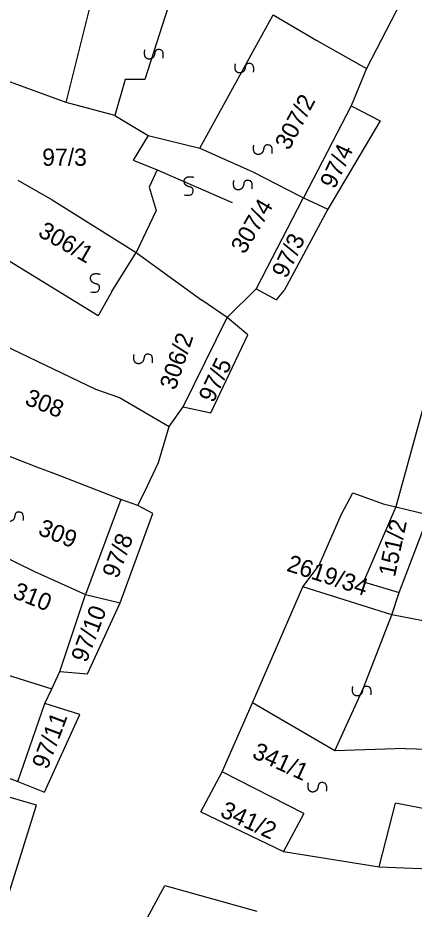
# Model space of a CAD drawing. Extents: x -581999 to -572728, y -1219553 to -1212032.
# Drawn here: x -577805.6 to -577759.4, y -1215831.3 to -1215727.3 of the extents above; entities that cross this region are included whole.
import ezdxf

# ---------------------------------------------------------------- set-up
doc = ezdxf.new("R2010")
doc.units = 0
for name, color, linetype in [('Vrstva 1', 7, 'Continuous'), ('Vrstva 2', 7, 'Continuous'), ('Vrstva 4', 7, 'Continuous'), ('Vrstva 6', 7, 'Continuous')]:
    doc.layers.add(name, color=color, linetype=linetype)

msp = doc.modelspace()

# ---------------------------------------------------------------- linework, layer by layer
at = {"layer": 'Vrstva 1'}
for p, q in [((-577790.389, -1215741.042), (-577784.343, -1215742.55)), ((-577777.802, -1215758.916), (-577781.172, -1215762.276)), ((-577757, -1215767.933), (-577761.521, -1215784.339)), ((-577761.521, -1215784.339), (-577765.295, -1215793.106)), ((-577770.461, -1215791.141), (-577767.875, -1215785.296)), ((-577761.123, -1215794.328), (-577757.68, -1215785.274)), ((-577772.361, -1215793.689), (-577770.461, -1215791.141)), ((-577765.295, -1215793.106), (-577761.123, -1215794.328)), ((-577778.206, -1215807.204), (-577772.361, -1215793.689)), ((-577762.004, -1215796.957), (-577761.123, -1215794.328)), ((-577800.67, -1215803.53), (-577797.677, -1215794.568)), ((-577798.36, -1215808.562), (-577802.406, -1215807.294)), ((-577781.741, -1215815.237), (-577778.206, -1215807.204)), ((-577802.465, -1215817.606), (-577798.36, -1215808.562)), ((-577784.257, -1215819.914), (-577781.741, -1215815.237)), ((-577805.552, -1215816.38), (-577802.465, -1215817.606))]:
    msp.add_line(p, q, dxfattribs=at)
for points in [[(-577784.647, -1215713.686), (-577782.898, -1215713.421), (-577760.351, -1215724.33), (-577764.954, -1215733.258)], [(-577799.921, -1215737.22), (-577796.377, -1215722.866)], [(-577775.82, -1215726.994), (-577770.722, -1215729.989)], [(-577770.722, -1215729.989), (-577764.954, -1215733.258)], [(-577799.921, -1215737.22), (-577809.323, -1215733.804)], [(-577764.954, -1215733.258), (-577766.716, -1215737.589)], [(-577794.279, -1215738.726), (-577799.921, -1215737.22)], [(-577766.716, -1215737.589), (-577772.291, -1215748.313)], [(-577766.716, -1215737.589), (-577763.362, -1215739.36), (-577769.447, -1215749.638)], [(-577794.279, -1215738.726), (-577790.389, -1215741.042)], [(-577790.389, -1215741.042), (-577792.13, -1215743.945), (-577789.316, -1215745.065)], [(-577784.343, -1215742.55), (-577778.169, -1215745.277)], [(-577789.316, -1215745.065), (-577790.256, -1215747.084), (-577789.467, -1215749.807), (-577791.767, -1215754.688)], [(-577778.169, -1215745.277), (-577772.668, -1215748.138), (-577772.291, -1215748.313)], [(-577805.587, -1215746.248), (-577801.561, -1215748.563)], [(-577801.561, -1215748.563), (-577791.767, -1215754.688)], [(-577772.291, -1215748.313), (-577772.341, -1215748.409), (-577777.802, -1215758.916)], [(-577772.291, -1215748.313), (-577769.447, -1215749.638)], [(-577769.447, -1215749.638), (-577774.545, -1215759.118)], [(-577794.605, -1215759.257), (-577796.227, -1215762.097), (-577815.281, -1215750.392)], [(-577794.605, -1215759.257), (-577791.767, -1215754.688)], [(-577791.767, -1215754.688), (-577784.124, -1215760.264)], [(-577777.802, -1215758.916), (-577775.421, -1215760.229), (-577774.545, -1215759.118)], [(-577781.172, -1215762.276), (-577784.124, -1215760.264)], [(-577813.127, -1215762.681), (-577796.525, -1215770.63)], [(-577786.316, -1215772.691), (-577781.172, -1215762.276)], [(-577783.093, -1215773.377), (-577778.759, -1215764.314), (-577781.172, -1215762.276)], [(-577796.525, -1215770.63), (-577793.705, -1215771.587)], [(-577793.705, -1215771.587), (-577787.937, -1215774.989)], [(-577787.937, -1215774.989), (-577786.316, -1215772.691)], [(-577786.316, -1215772.691), (-577783.093, -1215773.377)], [(-577789.162, -1215779.184), (-577787.937, -1215774.989)], [(-577801.264, -1215780.505), (-577803.351, -1215779.712), (-577807.306, -1215778.186)], [(-577791.598, -1215784.188), (-577790.46, -1215781.903), (-577789.162, -1215779.184)], [(-577793.551, -1215783.505), (-577801.264, -1215780.505)], [(-577767.875, -1215785.296), (-577766.522, -1215782.726)], [(-577766.522, -1215782.726), (-577762.981, -1215783.998), (-577761.521, -1215784.339), (-577757.68, -1215785.274), (-577751.778, -1215787.262)], [(-577793.551, -1215783.505), (-577797.677, -1215794.568)], [(-577791.598, -1215784.188), (-577793.551, -1215783.505)], [(-577793.653, -1215795.558), (-577789.853, -1215785.141), (-577791.598, -1215784.188)], [(-577815.1, -1215786.21), (-577807.591, -1215789.936), (-577803.718, -1215791.843)], [(-577803.718, -1215791.843), (-577797.677, -1215794.568)], [(-577762.004, -1215796.957), (-577772.361, -1215793.689)], [(-577797.677, -1215794.568), (-577793.653, -1215795.558)], [(-577801.618, -1215805.558), (-577800.67, -1215803.53), (-577797.445, -1215803.809), (-577793.653, -1215795.558)], [(-577754.754, -1215798.329), (-577762.004, -1215796.957)], [(-577815.291, -1215801.298), (-577801.618, -1215805.558)], [(-577805.552, -1215816.38), (-577802.406, -1215807.294), (-577801.618, -1215805.558)], [(-577768.644, -1215812.779), (-577778.206, -1215807.204)], [(-577760.448, -1215812.53), (-577768.644, -1215812.779)], [(-577760.448, -1215812.53), (-577755.208, -1215812.679)], [(-577813.876, -1215813.109), (-577812.09, -1215813.876), (-577805.552, -1215816.38)], [(-577772.227, -1215820.11), (-577781.741, -1215815.237)], [(-577807.746, -1215832.932), (-577803.398, -1215819.133), (-577807.695, -1215817.904)], [(-577763.453, -1215826.329), (-577761.545, -1215818.888)], [(-577757.383, -1215819.712), (-577761.545, -1215818.888)], [(-577784.257, -1215819.914), (-577774.598, -1215824.541)], [(-577772.227, -1215820.11), (-577774.598, -1215824.541)], [(-577774.598, -1215824.541), (-577763.453, -1215826.329)], [(-577763.453, -1215826.329), (-577755.661, -1215826.619)], [(-577791.282, -1215833.752), (-577788.442, -1215828.48), (-577777.702, -1215831.484)]]:
    msp.add_lwpolyline(points, dxfattribs=at)
at = {"layer": 'Vrstva 4'}
for p, q in [((-577784.343, -1215742.55), (-577775.82, -1215726.994)), ((-577765.295, -1215805.461), (-577762.004, -1215796.957)), ((-577768.644, -1215812.779), (-577765.295, -1215805.461))]:
    msp.add_line(p, q, dxfattribs=at)
for points in [[(-577787.371, -1215723.842), (-577790.769, -1215734.537), (-577793.056, -1215734.53), (-577794.279, -1215738.726)], [(-577789.316, -1215745.065), (-577780.59, -1215748.884)]]:
    msp.add_lwpolyline(points, dxfattribs=at)
at = {"layer": 'Vrstva 6'}
for points in [[(-577788.639, -1215732.045), (-577788.544, -1215731.194), (-577789.274, -1215730.982), (-577789.591, -1215731.236), (-577789.636, -1215731.652), (-577789.787, -1215731.959), (-577790.036, -1215732.126), (-577790.263, -1215732.17), (-577790.526, -1215732.114), (-577790.781, -1215731.85), (-577790.821, -1215731.24), (-577790.751, -1215731.071)], [(-577778.088, -1215733.66), (-577777.993, -1215732.809), (-577778.723, -1215732.597), (-577779.04, -1215732.851), (-577779.085, -1215733.267), (-577779.236, -1215733.574), (-577779.485, -1215733.741), (-577779.712, -1215733.785), (-577779.975, -1215733.729), (-577780.23, -1215733.465), (-577780.27, -1215732.855), (-577780.2, -1215732.686)], [(-577775.942, -1215743.166), (-577775.847, -1215742.315), (-577776.577, -1215742.103), (-577776.894, -1215742.357), (-577776.939, -1215742.773), (-577777.09, -1215743.08), (-577777.339, -1215743.247), (-577777.566, -1215743.291), (-577777.829, -1215743.235), (-577778.084, -1215742.971), (-577778.124, -1215742.361), (-577778.054, -1215742.192)], [(-577786.182, -1215747.985), (-577785.341, -1215748.137), (-577785.078, -1215747.423), (-577785.31, -1215747.089), (-577785.722, -1215747.016), (-577786.018, -1215746.844), (-577786.168, -1215746.583), (-577786.196, -1215746.354), (-577786.122, -1215746.096), (-577785.841, -1215745.86), (-577785.229, -1215745.862), (-577785.066, -1215745.944)], [(-577778.267, -1215747.291), (-577778.172, -1215746.44), (-577778.902, -1215746.228), (-577779.219, -1215746.482), (-577779.264, -1215746.898), (-577779.415, -1215747.205), (-577779.664, -1215747.372), (-577779.891, -1215747.416), (-577780.154, -1215747.36), (-577780.409, -1215747.096), (-577780.449, -1215746.486), (-577780.379, -1215746.317)], [(-577797.091, -1215759.285), (-577796.25, -1215759.437), (-577795.987, -1215758.723), (-577796.219, -1215758.389), (-577796.631, -1215758.316), (-577796.927, -1215758.144), (-577797.077, -1215757.883), (-577797.105, -1215757.654), (-577797.031, -1215757.396), (-577796.75, -1215757.16), (-577796.138, -1215757.162), (-577795.975, -1215757.244)], [(-577789.891, -1215767.559), (-577789.796, -1215766.708), (-577790.526, -1215766.496), (-577790.843, -1215766.75), (-577790.888, -1215767.166), (-577791.039, -1215767.473), (-577791.288, -1215767.64), (-577791.515, -1215767.684), (-577791.778, -1215767.628), (-577792.033, -1215767.364), (-577792.073, -1215766.754), (-577792.003, -1215766.585)], [(-577804.939, -1215785.956), (-577804.844, -1215785.105), (-577805.574, -1215784.893), (-577805.891, -1215785.147), (-577805.936, -1215785.563), (-577806.087, -1215785.87), (-577806.336, -1215786.037), (-577806.563, -1215786.081), (-577806.826, -1215786.025), (-577807.081, -1215785.761), (-577807.121, -1215785.151), (-577807.051, -1215784.982)], [(-577764.412, -1215806.281), (-577764.317, -1215805.43), (-577765.047, -1215805.218), (-577765.364, -1215805.472), (-577765.409, -1215805.888), (-577765.56, -1215806.195), (-577765.809, -1215806.362), (-577766.036, -1215806.406), (-577766.299, -1215806.35), (-577766.554, -1215806.086), (-577766.594, -1215805.476), (-577766.524, -1215805.307)], [(-577769.585, -1215817.49), (-577769.49, -1215816.639), (-577770.22, -1215816.427), (-577770.537, -1215816.681), (-577770.582, -1215817.097), (-577770.733, -1215817.404), (-577770.982, -1215817.571), (-577771.209, -1215817.615), (-577771.472, -1215817.559), (-577771.727, -1215817.295), (-577771.767, -1215816.685), (-577771.697, -1215816.516)]]:
    msp.add_open_spline(points, degree=2, dxfattribs=at)

# ---------------------------------------------------------------- texts
at = {"layer": 'Vrstva 2'}
for s, rotation, p in [('307/2', 62.18954, (-577773.96, -1215742.885)), ('97/4', 64.81687, (-577768.652, -1215747.388)), ('307/4', 59.49895, (-577779.152, -1215754.997)), ('306/1', 330.43694, (-577803.343, -1215752.719)), ('97/3', 64.81687, (-577774.264, -1215757.814)), ('306/2', 71.4415, (-577787.211, -1215770.841)), ('97/5', 64.81687, (-577782.79, -1215772.326)), ('308', 338.27881, (-577804.871, -1215772.372)), ('309', 338.27881, (-577803.33, -1215787.552)), ('151/2', 77.7585, (-577761.633, -1215792.603)), ('97/8', 69.20368, (-577793.939, -1215792.806)), ('2619/34', 342.07794, (-577774.355, -1215791.786)), ('310', 338.27881, (-577806.291, -1215794.919)), ('97/10', 69.20368, (-577797.57, -1215802.611)), ('97/11', 69.20368, (-577802.126, -1215815.066)), ('341/1', 335.38686, (-577778.387, -1215813.55)), ('341/2', 335.38686, (-577782.119, -1215820.394))]:
    msp.add_text(s, height=2, rotation=rotation, dxfattribs=at).set_placement(p)
msp.add_text('97/3', height=2, dxfattribs=at).set_placement((-577802.73, -1215744.59))

doc.saveas('drawing.dxf')
